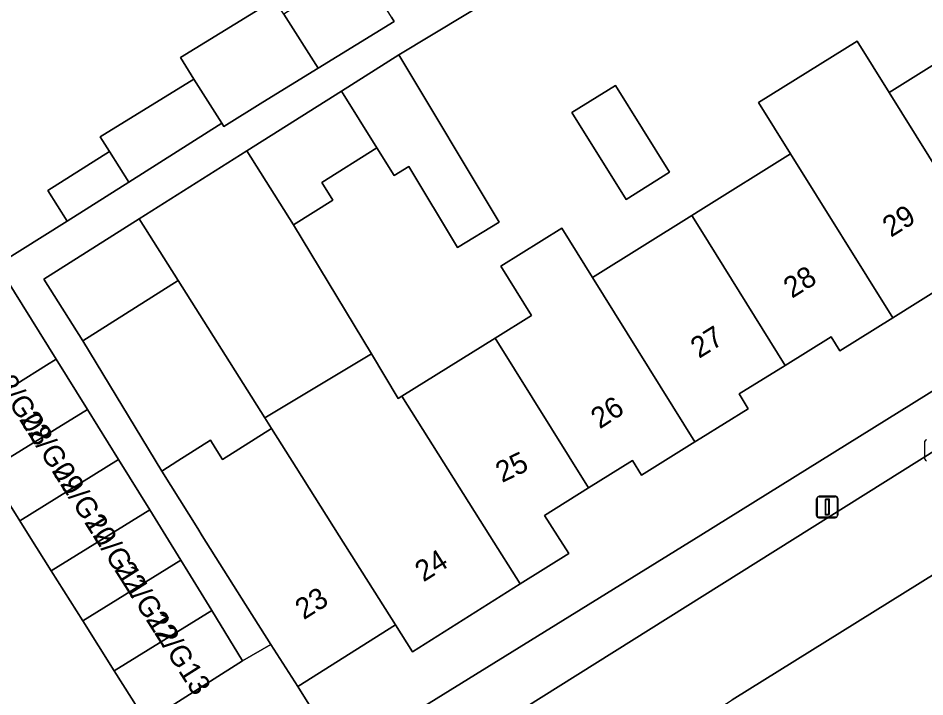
# Model space of a CAD drawing. Extents: x 159664 to 160323, y 385312 to 386115.
# Drawn here: x 159967.42 to 160010.7, y 385492.31 to 385524.69 of the extents above; entities that cross this region are included whole.
import ezdxf

# ---------------------------------------------------------------- set-up
doc = ezdxf.new("R2010")
doc.units = 0
for name, color, linetype in [('IMGEO_Erf', 7, 'Continuous'), ('IMGEO_Kolk', 7, 'Continuous'), ('IMGEO_Lichtmast', 7, 'Continuous'), ('IMGEO_Pand', 7, 'Continuous'), ('IMGEO_Pand_nummerreeks', 7, 'Continuous'), ('IMGEO_Parkeervlak_open', 7, 'Continuous'), ('IMGEO_Rijbaan_lokaal_open', 7, 'Continuous'), ('IMGEO_Voetpad_open', 7, 'Continuous')]:
    doc.layers.add(name, color=color, linetype=linetype)

msp = doc.modelspace()

# ---------------------------------------------------------------- linework, layer by layer
at = {"layer": 'IMGEO_Erf'}
for points in [[(160011.687, 385511.964), (160009.162, 385510.392), (160006.639, 385508.82), (160006.219, 385509.494), (160004.025, 385508.128), (160001.832, 385506.762), (160002.269, 385506.061), (160000, 385504.648), (159999.722, 385504.475), (159997.176, 385502.889), (159996.743, 385503.585), (159994.645, 385502.278), (159992.544, 385500.97), (159993.164, 385500), (159993.701, 385499.159), (159991.383, 385497.697), (159986.244, 385494.456), (159985.43, 385495.745), (159980.765, 385492.802), (159981.817, 385491.121), (159982.976, 385490.796), (159984.417, 385490.391), (160000, 385500.022), (160053.732, 385533.435)], [(159993.543, 385527.752), (159985.594, 385522.937), (159990.386, 385514.955), (159988.387, 385513.754), (159986.071, 385517.611), (159985.363, 385517.186), (159984.54, 385518.508), (159981.919, 385516.853), (159982.45, 385516.011), (159980.572, 385514.826), (159984.28, 385508.67), (159985.555, 385506.546), (159985.73, 385506.655), (159990.19, 385509.433), (159991.917, 385510.509), (159990.453, 385512.863), (159993.374, 385514.68), (159994.837, 385512.327), (159999.571, 385515.276), (160000, 385515.543), (160004.287, 385518.213), (160002.758, 385520.665), (160007.473, 385523.602), (160009.001, 385521.149), (160013.709, 385524.082)], [(159964.515, 385505.461), (159968.777, 385508.133), (159969.24, 385508.423), (159966.419, 385512.92), (159969.758, 385515.015), (159968.837, 385516.473), (159971.777, 385518.329), (159971.33, 385519.032), (159975.815, 385521.781), (159975.177, 385522.818), (159979.662, 385525.578)]]:
    msp.add_lwpolyline(points, dxfattribs=at)
for points in [[(159998.512, 385517.338), (159996.439, 385516.046), (159993.855, 385520.193), (159995.929, 385521.485)], [(159975.06, 385512.173), (159970.505, 385509.298), (159974.274, 385503.082), (159975.048, 385503.57), (159976.606, 385504.554), (159976.831, 385504.198), (159977.184, 385503.639), (159979.517, 385505.112), (159979.197, 385505.619)]]:
    msp.add_lwpolyline(points, close=True, dxfattribs=at)
at = {"layer": 'IMGEO_Kolk'}
msp.add_line((160010.698, 385503.652), (160010.698, 385504.504), dxfattribs=at)
msp.add_lwpolyline([(160010.698, 385503.652), (160010.698, 385504.504)], dxfattribs=at)
for centre, start, end in [((160010.775, 385504.502), 91.552, 178.448), ((160010.775, 385504.502), 91.552, 178.448), ((160010.775, 385503.654), 181.552, 268.448), ((160010.775, 385503.654), 181.552, 268.448)]:
    msp.add_arc(centre, 0.0765, start, end, dxfattribs=at)
at = {"layer": 'IMGEO_Lichtmast'}
for p, q in [((160005.631, 385501.857), (160006.421, 385501.857)), ((160006.421, 385501.857), (160005.631, 385501.857)), ((160005.654, 385501.881), (160006.444, 385501.881)), ((160006.444, 385501.881), (160005.654, 385501.881)), ((160005.531, 385500.957), (160005.531, 385501.757)), ((160005.531, 385501.757), (160005.531, 385500.957)), ((160005.554, 385500.981), (160005.554, 385501.781)), ((160005.554, 385501.781), (160005.554, 385500.981)), ((160006.521, 385501.757), (160006.521, 385500.957)), ((160006.521, 385500.957), (160006.521, 385501.757)), ((160006.544, 385501.781), (160006.544, 385500.981)), ((160006.544, 385500.981), (160006.544, 385501.781)), ((160006.421, 385500.857), (160005.631, 385500.857)), ((160005.631, 385500.857), (160006.421, 385500.857)), ((160006.444, 385500.881), (160005.654, 385500.881)), ((160005.654, 385500.881), (160006.444, 385500.881))]:
    msp.add_line(p, q, dxfattribs=at)
for points in [[(160005.951, 385501.732), (160006.101, 385501.732), (160006.101, 385500.982), (160005.951, 385500.982), (160005.951, 385501.732)], [(160005.974, 385501.756), (160006.124, 385501.756), (160006.124, 385501.006), (160005.974, 385501.006), (160005.974, 385501.756)]]:
    msp.add_lwpolyline(points, dxfattribs=at)
for centre, start, end in [((160005.631, 385501.757), 90, 180), ((160005.631, 385501.757), 90, 180), ((160005.654, 385501.781), 90, 180), ((160005.654, 385501.781), 90, 180), ((160006.421, 385501.757), 0, 90), ((160006.421, 385501.757), 360, 90), ((160006.444, 385501.781), 0, 90), ((160006.444, 385501.781), 360, 90), ((160005.631, 385500.957), 180, 270), ((160005.631, 385500.957), 180, 270), ((160005.654, 385500.981), 180, 270), ((160005.654, 385500.981), 180, 270), ((160006.421, 385500.957), 270, 0), ((160006.421, 385500.957), 270, 0), ((160006.444, 385500.981), 270, 0), ((160006.444, 385500.981), 270, 0)]:
    msp.add_arc(centre, 0.1, start, end, dxfattribs=at)
at = {"layer": 'IMGEO_Pand'}
for points in [[(159983.764, 385527.145), (159980.278, 385525), (159980.1, 385524.887), (159981.739, 385522.303), (159985.369, 385524.537), (159985.239, 385524.748)], [(159980.1, 385524.887), (159979.662, 385525.578), (159975.177, 385522.818), (159975.815, 385521.781), (159977.146, 385519.678), (159977.236, 385519.531), (159979.103, 385520.68), (159981.739, 385522.303)], [(160013.469, 385513.977), (160015.655, 385515.339), (160016.073, 385514.668), (160018.595, 385516.239), (160013.709, 385524.082), (160009.001, 385521.149)], [(160007.473, 385523.602), (160002.758, 385520.665), (160004.287, 385518.213), (160009.162, 385510.392), (160011.687, 385511.964), (160011.282, 385512.615), (160013.469, 385513.977), (160009.001, 385521.149)], [(159985.594, 385522.937), (159982.858, 385521.21), (159984.54, 385518.508), (159985.363, 385517.186), (159986.071, 385517.611), (159988.387, 385513.754), (159990.386, 385514.955)], [(159977.146, 385519.678), (159975.815, 385521.781), (159971.33, 385519.032), (159971.777, 385518.329), (159972.701, 385516.873)], [(159993.855, 385520.193), (159996.439, 385516.046), (159998.512, 385517.338), (159995.929, 385521.485)], [(159984.54, 385518.508), (159982.858, 385521.21), (159978.342, 385518.359), (159980.572, 385514.826), (159982.45, 385516.011), (159981.919, 385516.853)], [(159972.701, 385516.873), (159971.777, 385518.329), (159968.837, 385516.473), (159969.758, 385515.015)], [(159980.572, 385514.826), (159978.342, 385518.359), (159973.203, 385515.114), (159975.06, 385512.173), (159979.197, 385505.619), (159984.28, 385508.67)], [(160004.025, 385508.128), (160006.219, 385509.494), (160006.639, 385508.82), (160009.162, 385510.392), (160004.287, 385518.213), (160000, 385515.543), (159999.571, 385515.276), (160000, 385514.588)], [(160000, 385514.588), (159999.571, 385515.276), (159994.837, 385512.327), (159999.722, 385504.475), (160000, 385504.648), (160002.269, 385506.061), (160001.832, 385506.762), (160004.025, 385508.128)], [(159973.203, 385515.114), (159968.649, 385512.239), (159970.505, 385509.298), (159975.06, 385512.173)], [(159990.19, 385509.433), (159994.645, 385502.278), (159996.743, 385503.585), (159997.176, 385502.889), (159999.722, 385504.475), (159994.837, 385512.327), (159993.374, 385514.68), (159990.453, 385512.863), (159991.917, 385510.509)], [(159991.383, 385497.697), (159993.701, 385499.159), (159993.164, 385500), (159992.544, 385500.97), (159994.645, 385502.278), (159990.19, 385509.433), (159985.73, 385506.655), (159989.93, 385500)], [(159969.24, 385508.423), (159968.777, 385508.133), (159964.515, 385505.461), (159965.998, 385503.104), (159970.728, 385506.027)], [(159985.73, 385506.655), (159985.555, 385506.546), (159984.28, 385508.67), (159979.197, 385505.619), (159979.517, 385505.112), (159980.685, 385503.262), (159982.744, 385500), (159985.43, 385495.745), (159986.244, 385494.456), (159991.383, 385497.697), (159989.93, 385500)], [(159970.728, 385506.027), (159965.998, 385503.104), (159967.501, 385500.717), (159972.215, 385503.631)], [(159976.606, 385504.554), (159975.048, 385503.57), (159974.274, 385503.082), (159975.991, 385500.339), (159976.206, 385500), (159978.088, 385497.025), (159979.489, 385494.814), (159980.765, 385492.802), (159985.43, 385495.745), (159982.744, 385500), (159980.685, 385503.262), (159979.517, 385505.112), (159977.184, 385503.639), (159976.831, 385504.198)], [(159967.952, 385500), (159969.003, 385498.33), (159973.703, 385501.235), (159972.215, 385503.631), (159967.501, 385500.717)], [(159974.47, 385500), (159973.703, 385501.235), (159969.003, 385498.33), (159970.505, 385495.943), (159975.191, 385498.839)], [(159975.191, 385498.839), (159970.505, 385495.943), (159972.008, 385493.556), (159976.665, 385496.435), (159975.529, 385498.294)], [(159973.544, 385491.115), (159978.136, 385494.028), (159976.665, 385496.435), (159972.008, 385493.556)]]:
    msp.add_lwpolyline(points, close=True, dxfattribs=at)
at = {"layer": 'IMGEO_Parkeervlak_open'}
msp.add_lwpolyline([(160041.008, 385516.825), (160025.502, 385507.11), (160022.435, 385505.195), (160001.509, 385492.171)], dxfattribs=at)
at = {"layer": 'IMGEO_Rijbaan_lokaal_open'}
msp.add_lwpolyline([(159999.29, 385490.746), (160001.509, 385492.171), (160022.435, 385505.195), (160019.873, 385509.513), (159989.006, 385490.171), (159988.172, 385489.645), (159987.726, 385487.201), (159987.957, 385486.832), (159994.242, 385476.725), (159998.386, 385479.297), (159997.177, 385481.209)], dxfattribs=at)
for points in [[(159967.188, 385487.087), (159973.544, 385491.115), (159972.008, 385493.556), (159970.505, 385495.943), (159969.003, 385498.33), (159967.952, 385500), (159967.501, 385500.717), (159965.998, 385503.104), (159964.515, 385505.461), (159958.084, 385501.428), (159959.602, 385499.038), (159961.119, 385496.648), (159962.636, 385494.258), (159964.153, 385491.867), (159965.671, 385489.477)], [(159982.976, 385490.796), (159981.817, 385491.121), (159980.765, 385492.802), (159979.489, 385494.814), (159978.136, 385494.028), (159973.544, 385491.115), (159967.188, 385487.087), (159968.295, 385485.343), (159970.508, 385486.748), (159973.04, 385488.357), (159974.009, 385486.831), (159977.659, 385489.149), (159979.126, 385486.84), (159979.614, 385487.147), (159981.548, 385488.351), (159982.301, 385488.148)]]:
    msp.add_lwpolyline(points, close=True, dxfattribs=at)
at = {"layer": 'IMGEO_Voetpad_open'}
msp.add_lwpolyline([(160044.889, 385525.15), (160044.326, 385526.087), (160049.515, 385529.3), (160050.118, 385528.392), (160052.915, 385530.146), (160054.445, 385531.102), (160053.732, 385533.435), (160000, 385500.022), (159984.417, 385490.391), (159986.593, 385489.674), (159989.006, 385490.171), (160019.873, 385509.513), (160022.924, 385511.421)], close=True, dxfattribs=at)
msp.add_lwpolyline([(159985.239, 385524.748), (159985.369, 385524.537), (159981.739, 385522.303), (159979.103, 385520.68), (159977.236, 385519.531), (159977.146, 385519.678), (159972.701, 385516.873), (159969.758, 385515.015), (159966.419, 385512.92), (159969.24, 385508.423), (159970.728, 385506.027), (159972.215, 385503.631), (159973.703, 385501.235), (159974.47, 385500), (159975.191, 385498.839), (159975.529, 385498.294), (159976.665, 385496.435), (159978.136, 385494.028), (159979.489, 385494.814), (159978.088, 385497.025), (159976.206, 385500), (159975.991, 385500.339), (159974.274, 385503.082), (159970.505, 385509.298), (159968.649, 385512.239), (159973.203, 385515.114), (159978.342, 385518.359), (159982.858, 385521.21), (159985.594, 385522.937), (159993.543, 385527.752)], dxfattribs=at)

# ---------------------------------------------------------------- texts
at = {"layer": 'IMGEO_Pand_nummerreeks'}
for s, rotation, p in [('29', 31.9193, (160009.078, 385514.211)), ('28', 31.9125, (160004.353, 385511.3)), ('27', 31.9184, (159999.92, 385508.433)), ('22/G08', 302.3474, (159965.951, 385507.912)), ('26', 33.3204, (159995.182, 385505.067)), ('22/G09', 302.3474, (159967.447, 385505.551)), ('25', 25.787, (159990.519, 385502.511)), ('22/G10', 302.3474, (159968.998, 385503.102)), ('22/G11', 302.3474, (159970.554, 385500.645)), ('24', 32.2403, (159986.77, 385497.768)), ('22/G12', 302.3474, (159971.99, 385498.377)), ('23', 32.241, (159981.054, 385495.964)), ('22/G13', 302.3474, (159973.492, 385496.005))]:
    msp.add_text(s, height=1, rotation=rotation, dxfattribs=at).set_placement(p)

doc.saveas('drawing.dxf')
